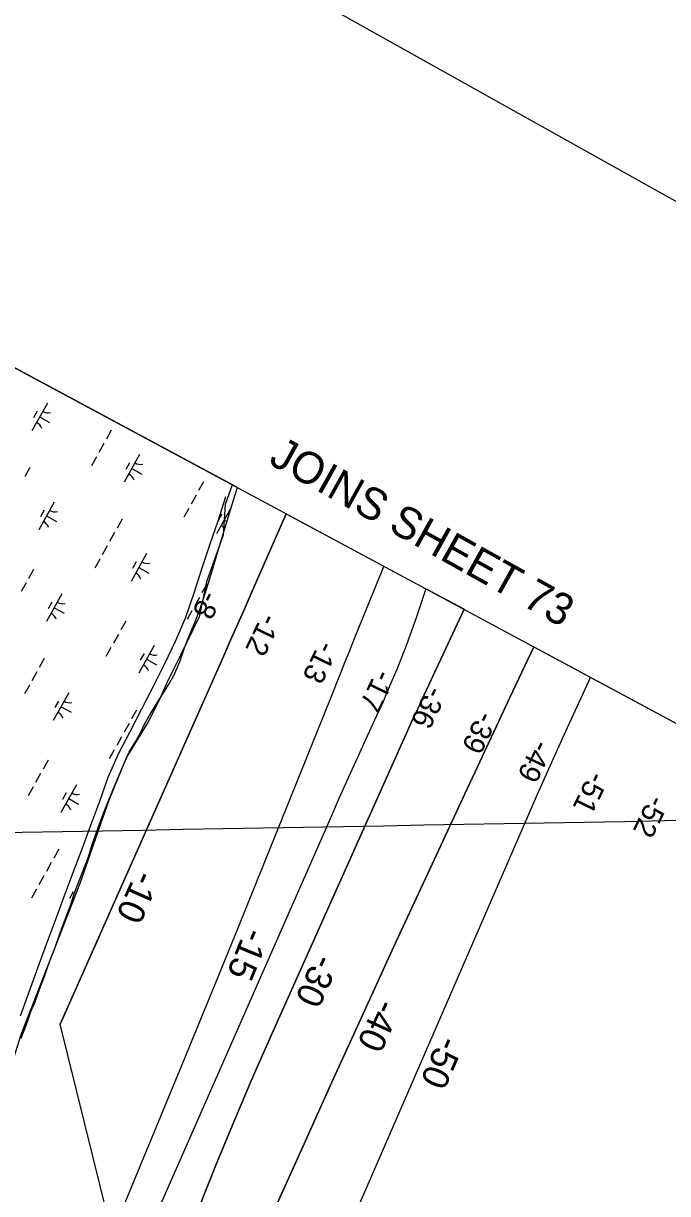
# Model space of a CAD drawing. Extents: x 3923531 to 3943530, y 207391 to 229799.
# Drawn here: x 3936873 to 3937887, y 223518 to 225359 of the extents above; entities that cross this region are included whole.
import ezdxf

# ---------------------------------------------------------------- set-up
doc = ezdxf.new("R2010")
doc.units = 0
for name, color, linetype in [('V-ANNO-SYMB', 7, 'Continuous'), ('V-ANNO-TEXT', 7, 'Continuous'), ('V-GRID-FRAM', 7, 'Continuous'), ('V-GRID-MAJR', 7, 'Continuous'), ('V-RIVR-EDGE', 7, 'Continuous'), ('V-RIVR-RANG', 7, 'Continuous'), ('V-RRAP-FSHR', 7, 'Continuous'), ('V-TOPO-DPTH', 7, 'Continuous'), ('V-TOPO-MAJR', 7, 'Continuous'), ('V-TOPO-MAJR-IDEN', 7, 'Continuous'), ('V-TOPO-MINR', 7, 'Continuous'), ('V-TOPO-MINR-IDEN', 7, 'Continuous'), ('V-WETL-SWMP', 7, 'Continuous')]:
    doc.layers.add(name, color=color, linetype=linetype)

msp = doc.modelspace()

# ---------------------------------------------------------------- linework, layer by layer
at = {"layer": 'V-ANNO-SYMB'}
msp.add_lwpolyline([(3932328.9, 228191.4), (3924261.4, 213750.5), (3934264.5, 208162.2), (3942332, 222603.1), (3932328.9, 228191.4)], dxfattribs=at)
at = {"layer": 'V-GRID-FRAM'}
msp.add_lwpolyline([(3941569.4, 222286.8), (3934196.5, 209089.1), (3926890.1, 213186.2), (3934009.8, 226348.1), (3941569.4, 222286.8)], dxfattribs=at)
at = {"layer": 'V-GRID-MAJR'}
msp.add_spline([(3932746.5, 224012.7), (3935544, 224062.6), (3939589.6, 224135.2)], degree=3, dxfattribs=at)
at = {"layer": 'V-RIVR-EDGE'}
msp.add_lwpolyline([(3937202.1, 224633.1), (3937191.1, 224601.8), (3937187.6, 224553.5), (3937161.6, 224480.4), (3937149.8, 224425), (3937120.4, 224364.9), (3937099.2, 224321.3), (3937087.4, 224295.3), (3937069.7, 224260), (3937035.5, 224204.6), (3937007.2, 224135), (3936962.4, 224005.4), (3936869.3, 223767.3), (3936824.5, 223627), (3936771.5, 223508)], dxfattribs=at)
at = {"layer": 'V-RRAP-FSHR'}
msp.add_lwpolyline([(3937191.3, 224613.9), (3937179.4, 224575.9), (3937166.4, 224537.9), (3937153.7, 224500), (3937141.5, 224462.3), (3937128.4, 224424.1), (3937112.5, 224387.5), (3937095.3, 224351.3), (3937077.8, 224315.4), (3937059.3, 224279.9), (3937040.8, 224244.4), (3937022.5, 224208.9), (3937006.4, 224172.3), (3936992.9, 224134.7), (3936979.1, 224097.1), (3936965.2, 224059.7), (3936951.2, 224022.2), (3936937.2, 223984.7), (3936923.3, 223947.2), (3936909.3, 223909.7), (3936895.5, 223872.2), (3936882, 223834.5), (3936868.5, 223796.9)], dxfattribs=at)
at = {"layer": 'V-TOPO-DPTH'}
for p in [(3937287.2, 224587.4), (3937567.1, 224437)]:
    msp.add_line(p, (3937506.7, 224469.4), dxfattribs=at)
for points in [[(3937032.9, 223373.1), (3936931.2, 223784.4), (3937188.1, 224363), (3937199.5, 224388.6), (3937210.8, 224414.3), (3937222.2, 224440), (3937233.5, 224465.6), (3937287.2, 224587.4)], [(3937506.7, 224469.4), (3937491.5, 224423.7), (3937484.4, 224403.2), (3937476.9, 224382.8), (3937469.1, 224362.5), (3937460.9, 224342.4), (3937449.8, 224316), (3937446.9, 224309.2), (3937444, 224302.4), (3937441, 224295.6), (3937437.9, 224288.9), (3937414.5, 224237.6), (3937399.8, 224205.1), (3937385.1, 224172.7), (3937370.6, 224140.2), (3937356.2, 224107.6), (3937032.9, 223373.1)], [(3937506.7, 224469.4), (3937491.5, 224423.7), (3937484.4, 224403.2), (3937476.9, 224382.8), (3937469.1, 224362.5), (3937460.9, 224342.4), (3937449.8, 224316), (3937446.9, 224309.2), (3937444, 224302.4), (3937441, 224295.6), (3937437.9, 224288.9), (3937414.5, 224237.6), (3937399.8, 224205.1), (3937385.1, 224172.7), (3937370.6, 224140.2), (3937356.2, 224107.6), (3937032.9, 223373.1)], [(3937149.2, 223493.6), (3937176.5, 223562.3), (3937204.4, 223630.7), (3937233.5, 223698.7), (3937263.2, 223766.3), (3937487.6, 224266.6), (3937490.8, 224273.6), (3937494, 224280.6), (3937497.2, 224287.5), (3937500.4, 224294.5), (3937567.1, 224437)], [(3937149.2, 223493.6), (3937176.5, 223562.3), (3937204.4, 223630.7), (3937233.5, 223698.7), (3937263.2, 223766.3), (3937487.6, 224266.6), (3937490.8, 224273.6), (3937494, 224280.6), (3937497.2, 224287.5), (3937500.4, 224294.5), (3937567.1, 224437)], [(3937676.9, 224378), (3937639.1, 224298.1), (3937622.2, 224262.3), (3937605.3, 224226.4), (3937588.5, 224190.5), (3937571.8, 224154.6), (3937506, 224013.3), (3937456.6, 223906.6), (3937407.5, 223799.8), (3937358.8, 223692.9), (3937310.3, 223585.8), (3937188, 223314.4)], [(3937188, 223314.4), (3937310.3, 223585.8), (3937358.8, 223692.9), (3937407.5, 223799.8), (3937456.6, 223906.6), (3937506, 224013.3), (3937571.8, 224154.6), (3937588.5, 224190.5), (3937605.3, 224226.4), (3937622.2, 224262.3), (3937639.1, 224298.1), (3937676.9, 224378), (3938576.1, 223894.9)]]:
    msp.add_lwpolyline(points, dxfattribs=at)
at = {"layer": 'V-TOPO-MAJR'}
msp.add_lwpolyline([(3937766, 224330.1), (3937729.5, 224250.7), (3937713.5, 224215.8), (3937697.7, 224180.9), (3937682.2, 224145.8), (3937666.8, 224110.7), (3937346.1, 223372.4)], dxfattribs=at)
at = {"layer": 'V-TOPO-MINR'}
for points in [[(3937287.2, 224587.4), (3937233.5, 224465.6), (3937222.2, 224440), (3937210.8, 224414.3), (3937199.5, 224388.6), (3937188.1, 224363), (3936931.2, 223784.4)], [(3937440.6, 224505), (3937429.6, 224478.4), (3937418, 224450.1), (3937406.5, 224421.7), (3937395, 224393.2), (3937385.4, 224369.2), (3937378.8, 224352.8), (3937372.3, 224336.4), (3937365.7, 224320), (3937359.1, 224303.6), (3937291.8, 224135.8), (3937251.4, 224035.5), (3937210.8, 223935.4), (3937169.9, 223835.3), (3937128.9, 223735.3), (3937017, 223463.8)], [(3937506.7, 224469.4), (3937491.5, 224423.7), (3937484.4, 224403.2), (3937476.9, 224382.8), (3937469.1, 224362.5), (3937460.9, 224342.4), (3937449.8, 224316), (3937446.9, 224309.2), (3937444, 224302.4), (3937441, 224295.6), (3937437.9, 224288.9), (3937414.5, 224237.6), (3937399.8, 224205.1), (3937385.1, 224172.7), (3937370.6, 224140.2), (3937356.2, 224107.6), (3937032.9, 223373.1)], [(3937567.1, 224437), (3937500.4, 224294.5), (3937497.2, 224287.5), (3937494, 224280.6), (3937490.8, 224273.6), (3937487.6, 224266.6), (3937263.2, 223766.3), (3937233.5, 223698.7), (3937204.4, 223630.7), (3937176.5, 223562.3), (3937149.2, 223493.6)], [(3937676.9, 224378), (3937639.1, 224298.1), (3937622.2, 224262.3), (3937605.3, 224226.4), (3937588.5, 224190.5), (3937571.8, 224154.6), (3937506, 224013.3), (3937456.6, 223906.6), (3937407.5, 223799.8), (3937358.8, 223692.9), (3937310.3, 223585.8), (3937188, 223314.4)]]:
    msp.add_lwpolyline(points, dxfattribs=at)
at = {"layer": 'V-WETL-SWMP'}
for p, q in [((3937210.4, 224628.6), (3936337.5, 225097.6)), ((3936911.1, 224761.5), (3936886.7, 224717.9)), ((3936895.1, 224748.7), (3936889.3, 224738.2)), ((3936898.9, 224739.7), (3936914.6, 224730.9)), ((3937011.7, 224718.8), (3937003.9, 224704.8)), ((3937000, 224697.8), (3936992.1, 224683.9)), ((3936988.2, 224676.9), (3936980.4, 224662.9)), ((3937056.3, 224680.4), (3937032, 224636.8)), ((3937040.3, 224667.6), (3937034.5, 224657.1)), ((3936883.4, 224659.9), (3936875.6, 224645.9)), ((3937044.1, 224658.6), (3937059.9, 224649.8)), ((3937156.9, 224637.7), (3937149.1, 224623.7)), ((3937206.1, 224615.5), (3937210.4, 224628.6)), ((3937145.2, 224616.7), (3937137.4, 224602.7)), ((3937197.5, 224588.1), (3937206.1, 224615.5)), ((3936921.9, 224605.8), (3936897.5, 224562.1)), ((3936905.9, 224592.9), (3936900.1, 224582.5)), ((3937133.5, 224595.8), (3937125.7, 224581.8)), ((3937200.3, 224597.1), (3937177.2, 224555.6)), ((3936909.7, 224583.9), (3936925.5, 224575.2)), ((3937028.6, 224578.7), (3937020.8, 224564.8)), ((3937185.5, 224586.5), (3937179.7, 224576)), ((3937189.4, 224577.5), (3937193.6, 224575.1)), ((3937190.4, 224564.2), (3937197.5, 224588.1)), ((3937016.9, 224557.8), (3937009.1, 224543.8)), ((3937184.1, 224543.1), (3937190.4, 224564.2)), ((3937005.2, 224536.8), (3936997.4, 224522.9)), ((3937178.6, 224524.4), (3937184.1, 224543.1)), ((3937067.1, 224524.6), (3937042.8, 224481)), ((3937172.7, 224504.5), (3937178.6, 224524.4)), ((3936889.3, 224499.7), (3936881.5, 224485.7)), ((3936993.5, 224515.9), (3936985.7, 224501.9)), ((3937051.1, 224511.8), (3937045.3, 224501.3)), ((3937055, 224502.8), (3937070.7, 224494)), ((3937166.3, 224483.9), (3937172.7, 224504.5)), ((3937159.3, 224462), (3937166.3, 224483.9)), ((3937166.6, 224484.7), (3937166, 224483.6)), ((3936877.6, 224478.7), (3936869.8, 224464.8)), ((3937162.1, 224476.7), (3937154.3, 224462.7)), ((3936933.9, 224461.3), (3936909.6, 224417.7)), ((3936917.9, 224448.5), (3936912.1, 224438)), ((3937150.4, 224455.7), (3937142.6, 224441.7)), ((3937152.2, 224439.7), (3937159.3, 224462)), ((3936921.8, 224439.5), (3936937.5, 224430.7)), ((3937138.7, 224434.8), (3937130.9, 224420.8)), ((3937143.9, 224417.4), (3937152.2, 224439.7)), ((3937034.5, 224418.6), (3937026.7, 224404.6)), ((3937135.6, 224399.1), (3937143.9, 224417.4)), ((3937022.8, 224397.6), (3937015, 224383.7)), ((3937127.3, 224378.1), (3937135.6, 224399.1)), ((3937011.1, 224376.7), (3937003.3, 224362.7)), ((3937079.2, 224380.2), (3937054.8, 224336.6)), ((3937119.4, 224354.2), (3937127.3, 224378.1)), ((3936906.2, 224359.7), (3936898.4, 224345.7)), ((3937063.2, 224367.4), (3937057.3, 224356.9)), ((3937067, 224358.4), (3937082.7, 224349.6)), ((3937109.9, 224333.1), (3937119.4, 224354.2)), ((3936894.5, 224338.7), (3936886.7, 224324.7)), ((3936882.8, 224317.8), (3936875, 224303.8)), ((3937072.7, 224271.8), (3937102, 224319.2)), ((3937102, 224319.2), (3937109.9, 224333.1)), ((3936944.8, 224305.6), (3936920.4, 224261.9)), ((3936928.7, 224292.7), (3936922.9, 224282.3)), ((3936932.6, 224283.7), (3936948.3, 224275)), ((3937051.4, 224278.5), (3937043.6, 224264.6)), ((3937064, 224256.3), (3937072.7, 224271.8)), ((3937039.7, 224257.6), (3937031.9, 224243.6)), ((3937049.4, 224228), (3937058.1, 224243.6)), ((3937058.1, 224243.6), (3937064, 224256.3)), ((3937028, 224236.6), (3937020.2, 224222.7)), ((3937039.9, 224212.5), (3937049.4, 224228)), ((3937016.3, 224215.7), (3937008.5, 224201.7)), ((3937028.1, 224186.2), (3937039.9, 224212.5)), ((3936912.1, 224199.5), (3936904.3, 224185.5)), ((3937016.6, 224158.8), (3937028.1, 224186.2)), ((3936900.4, 224178.5), (3936892.6, 224164.6)), ((3936888.7, 224157.6), (3936880.9, 224143.6)), ((3936956.8, 224161.1), (3936932.4, 224117.5)), ((3937005.6, 224132.1), (3937016.6, 224158.8)), ((3936940.8, 224148.3), (3936934.9, 224137.8)), ((3936944.6, 224139.3), (3936960.3, 224130.5)), ((3936998.5, 224113.5), (3937005.6, 224132.1)), ((3936991, 224093.6), (3936998.5, 224113.5)), ((3936981.1, 224065.3), (3936991, 224093.6)), ((3936929, 224059.4), (3936921.2, 224045.5)), ((3936976, 224047.8), (3936981.1, 224065.3)), ((3936969.7, 224031.1), (3936976, 224047.8)), ((3936917.3, 224038.5), (3936909.5, 224024.5)), ((3936961.8, 224011.2), (3936969.7, 224031.1)), ((3936905.6, 224017.5), (3936897.8, 224003.6)), ((3936953.5, 223989.3), (3936961.8, 224011.2)), ((3936893.9, 223996.6), (3936886.1, 223982.6)), ((3936951.6, 223992.5), (3936945.7, 223982.1)), ((3936947.6, 223971.1), (3936953.5, 223989.3)), ((3936939.7, 223950.4), (3936947.6, 223971.1)), ((3936945.8, 223966.3), (3936943.2, 223961.7)), ((3936931.4, 223928.1), (3936939.7, 223950.4)), ((3936922.7, 223903.4), (3936931.4, 223928.1)), ((3936913.6, 223879.6), (3936922.7, 223903.4)), ((3936906.9, 223860.9), (3936913.6, 223879.6)), ((3936899.4, 223840.6), (3936906.9, 223860.9)), ((3936891.9, 223819.5), (3936899.4, 223840.6)), ((3936885.2, 223804), (3936891.9, 223819.5)), ((3936878.1, 223783.7), (3936885.2, 223804)), ((3936869.8, 223762.2), (3936878.1, 223783.7))]:
    msp.add_line(p, q, dxfattribs=at)
for centre, start, end in [((3936912.6, 224763.7), 240.0381, 281.5817), ((3936885.7, 224715.5), 20.0381, 61.5817), ((3937057.8, 224682.6), 240.0381, 281.5817), ((3937030.9, 224634.4), 20.0381, 61.5817), ((3936923.4, 224607.9), 240.0381, 281.5817), ((3936896.5, 224559.7), 20.0381, 61.5817), ((3937203, 224601.5), 240.0381, 248.4953), ((3937176.1, 224553.2), 36.6077, 61.5817), ((3937068.6, 224526.8), 240.0381, 281.5817), ((3937041.7, 224478.6), 20.0381, 61.5817), ((3936935.4, 224463.5), 240.0381, 281.5817), ((3936908.5, 224415.3), 20.0381, 61.5817), ((3937080.6, 224382.4), 240.0381, 281.5817), ((3937053.7, 224334.2), 20.0381, 61.5817), ((3936946.2, 224307.7), 240.0381, 281.5817), ((3936919.3, 224259.5), 20.0381, 61.5817), ((3936958.3, 224163.3), 240.0381, 281.5817), ((3936931.3, 224115.1), 20.0381, 61.5817)]:
    msp.add_arc(centre, 17.6, start, end, dxfattribs=at)

# ---------------------------------------------------------------- texts
at = {"layer": 'V-ANNO-TEXT'}
msp.add_text('JOINS SHEET 73', height=50, rotation=330.8099, dxfattribs=at).set_placement((3937257.6, 224667))
at = {"layer": 'V-RIVR-RANG'}
for s, rotation, p in [('-8', 244.0883, (3937156.2, 224468.4)), ('-12', 244.0883, (3937250, 224432.8)), ('-13', 244.0883, (3937340.2, 224389.5)), ('-17', 244.0883, (3937429.6, 224344.6)), ('-36', 244.2265, (3937510.7, 224318.7)), ('-39', 244.2265, (3937590.6, 224279.1)), ('-49', 244.2265, (3937678.2, 224233.9)), ('-51', 244.2265, (3937765.5, 224184.3)), ('-52', 244.2265, (3937860.1, 224147))]:
    msp.add_text(s, height=33.5, rotation=rotation, dxfattribs=at).set_placement(p)
at = {"layer": 'V-TOPO-MAJR-IDEN'}
msp.add_text('-50', height=41.5, rotation=246.5234, dxfattribs=at).set_placement((3937529.5, 223768.4))
at = {"layer": 'V-TOPO-MINR-IDEN'}
for s, rotation, p in [('-10', 246.06, (3937051.1, 224028.8)), ('-15', 247.7877, (3937223.3, 223938.6)), ('-30', 245.8373, (3937333.2, 223897)), ('-40', 245.503, (3937431.1, 223826.6))]:
    msp.add_text(s, height=41.5, rotation=rotation, dxfattribs=at).set_placement(p)

doc.saveas('drawing.dxf')
